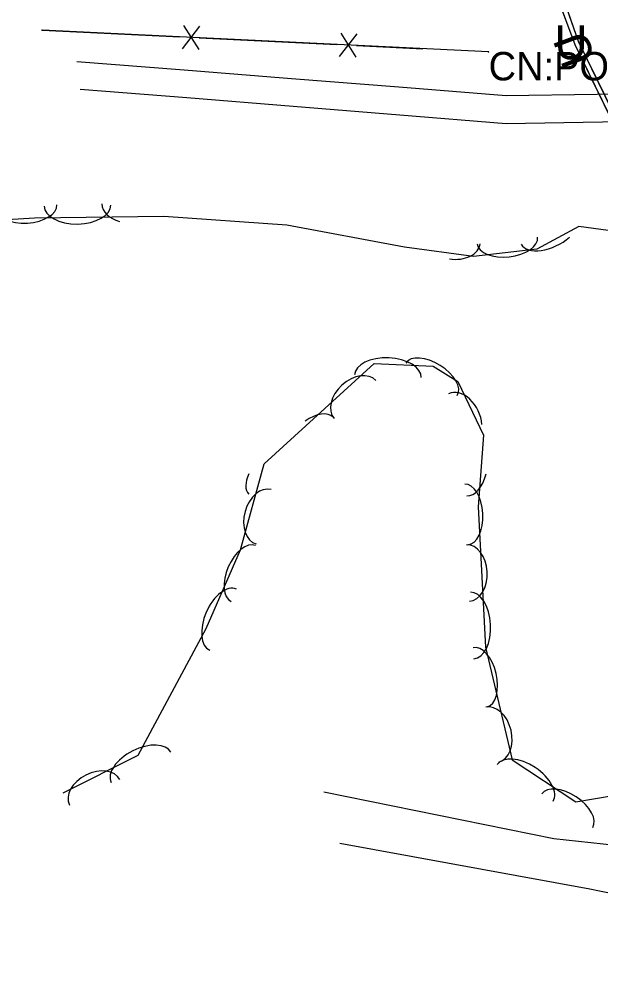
# Model space of a CAD drawing. Extents: x 954793 to 988390, y 1867850 to 1924428.
# Drawn here: x 960169.1 to 960271.4, y 1909500.6 to 1909669.6 of the extents above; entities that cross this region are included whole.
import ezdxf

# ---------------------------------------------------------------- set-up
doc = ezdxf.new("R2010")
doc.units = 0
for name, color, linetype in [('Default', 7, 'Continuous'), ('S_DITCHLINE', 7, 'Continuous'), ('S_DRIVEWAY', 7, 'Continuous'), ('S_FENCE', 7, 'Continuous'), ('S_FENCE_ANNOT', 7, 'Continuous'), ('S_FIBER_OPTIC_CABLE', 7, 'Continuous'), ('S_MSC_PT_SYM', 7, 'Continuous'), ('S_TREE', 7, 'Continuous'), ('S_UNDERGROUND_CABLE', 7, 'Continuous'), ('S_UTL_PT_SYM', 7, 'Continuous')]:
    doc.layers.add(name, color=color, linetype=linetype)

msp = doc.modelspace()

# ---------------------------------------------------------------- linework, layer by layer
at = {"layer": 'S_DITCHLINE'}
for points in [[(960179.25, 1909662.24), (960198.14, 1909660.74), (960217.02, 1909659.24), (960235.91, 1909657.74), (960254.8, 1909656.24), (960270.83, 1909656.5), (960286.87, 1909656.77), (960302.91, 1909657.03), (960318.94, 1909657.29)], [(960322.48, 1909652.35), (960305.56, 1909652.09), (960288.64, 1909651.82), (960271.72, 1909651.55), (960254.8, 1909651.28), (960236.06, 1909652.79), (960217.32, 1909654.3), (960198.58, 1909655.81), (960179.84, 1909657.32)]]:
    msp.add_lwpolyline(points, dxfattribs=at)
at = {"layer": 'S_DRIVEWAY'}
for points in [[(960222.71, 1909533.78), (960263.15, 1909525.6), (960282.72, 1909523.49), (960300.42, 1909521.85), (960318.95, 1909521.45), (960338.51, 1909521.43), (960358.97, 1909523.82), (960380.87, 1909528.64), (960405.18, 1909536.67), (960408.61, 1909538.1)], [(960225.51, 1909524.76), (960269.5, 1909516.75)]]:
    msp.add_lwpolyline(points, dxfattribs=at)
msp.add_ellipse((960307.71, 1909689.87), major_axis=(168.9, -59.36), ratio=0.990071, start_param=4.831947, end_param=5.146493, dxfattribs=at)
at = {"layer": 'S_FENCE'}
for p, q in [((960251.7, 1909663.89), (960173.13, 1909667.71)), ((960197.82, 1909664.46), (960200.89, 1909668.41)), ((960198.02, 1909668.55), (960200.69, 1909664.32)), ((960225.48, 1909663.11), (960228.55, 1909667.06)), ((960225.68, 1909667.2), (960228.35, 1909662.97))]:
    msp.add_line(p, q, dxfattribs=at)
for points in [[(960251.7, 1909663.89), (960173.13, 1909667.71)], [(960251.7, 1909663.89), (960173.13, 1909667.71)], [(960173.13, 1909667.71), (960197.36, 1909666.53)], [(960200.79, 1909666.36), (960225.02, 1909665.19)], [(960228.45, 1909665.02), (960240.14, 1909664.45)]]:
    msp.add_lwpolyline(points, dxfattribs=at)
at = {"layer": 'S_FIBER_OPTIC_CABLE'}
for p, q in [((960267.52, 1909665.76), (960240.55, 1909742.72)), ((960297.9, 1909603.46), (960267.52, 1909665.76))]:
    msp.add_line(p, q, dxfattribs=at)
msp.add_lwpolyline([(960520.73, 1909366.93), (960487.68, 1909419.99), (960460.78, 1909449.54), (960414.64, 1909479.84), (960397.28, 1909493.07), (960373.65, 1909530.36), (960357.36, 1909548.88), (960297.9, 1909603.46), (960267.52, 1909665.76), (960240.55, 1909742.72), (960216.92, 1909778.51), (960174.63, 1909853.71), (960140.66, 1909922.5), (960105.27, 1909990.97), (960080.2, 1910040.38), (960059.02, 1910084.11), (960053.85, 1910115.48), (960057.48, 1910130.6), (960077.89, 1910169.3), (960070.89, 1910207.26), (960057.81, 1910268.65), (960038.46, 1910358.08), (960020.91, 1910443.65), (960001.17, 1910526.82)], dxfattribs=at)
msp.add_lwpolyline([(960520.73, 1909366.93), (960487.68, 1909419.99), (960460.78, 1909449.54), (960414.64, 1909479.84), (960397.28, 1909493.07), (960373.65, 1909530.36), (960357.36, 1909548.88), (960297.9, 1909603.46), (960267.52, 1909665.76), (960240.55, 1909742.72), (960216.92, 1909778.51), (960174.63, 1909853.71), (960140.66, 1909922.5), (960105.27, 1909990.97), (960080.2, 1910040.38), (960059.02, 1910084.11), (960053.85, 1910115.48), (960057.48, 1910130.6), (960077.89, 1910169.3), (960070.89, 1910207.26), (960057.81, 1910268.65), (960038.46, 1910358.08), (960020.91, 1910443.65), (960001.17, 1910526.82)], dxfattribs=at)
at = {"layer": 'S_MSC_PT_SYM'}
for points in [[(960173.13, 1909667.71), (960173.13, 1909667.66), (960173.13, 1909667.71), (960173.18, 1909667.7), (960173.13, 1909667.71), (960173.13, 1909667.76), (960173.13, 1909667.71), (960173.08, 1909667.71)], [(960173.13, 1909667.71), (960173.13, 1909667.66), (960173.13, 1909667.71), (960173.18, 1909667.7), (960173.13, 1909667.71), (960173.13, 1909667.76), (960173.13, 1909667.71), (960173.08, 1909667.71)], [(960251.7, 1909663.89), (960251.7, 1909663.84), (960251.7, 1909663.89), (960251.75, 1909663.89), (960251.7, 1909663.89), (960251.7, 1909663.94), (960251.7, 1909663.89), (960251.65, 1909663.89)], [(960251.7, 1909663.89), (960251.7, 1909663.84), (960251.7, 1909663.89), (960251.75, 1909663.89), (960251.7, 1909663.89), (960251.7, 1909663.94), (960251.7, 1909663.89), (960251.65, 1909663.89)]]:
    msp.add_lwpolyline(points, close=True, dxfattribs=at)
for points in [[(960173.13, 1909667.71), (960173.13, 1909667.76), (960173.13, 1909667.71), (960173.08, 1909667.71), (960173.13, 1909667.71), (960173.13, 1909667.66), (960173.13, 1909667.71), (960173.18, 1909667.71)], [(960251.7, 1909663.89), (960251.7, 1909663.94), (960251.7, 1909663.89), (960251.65, 1909663.89), (960251.7, 1909663.89), (960251.7, 1909663.84), (960251.7, 1909663.89), (960251.75, 1909663.89)]]:
    msp.add_lwpolyline(points, dxfattribs=at)
at = {"layer": 'S_TREE'}
for points in [[(960316.03, 1909672.55), (960326.95, 1909660.77), (960335.66, 1909650.59), (960340.44, 1909640.61), (960339.53, 1909629.06), (960333.86, 1909622.38), (960324.76, 1909617.68), (960315.39, 1909617.26), (960300.73, 1909624.8), (960283.08, 1909631.11), (960267.55, 1909633.21), (960260.2, 1909629.19), (960249.03, 1909627.94), (960236.91, 1909629.59), (960216.18, 1909633.41), (960194.57, 1909634.96), (960171.79, 1909634.65), (960150.49, 1909633.39), (960136.02, 1909631.18), (960128.11, 1909631.53)], [(960176.87, 1909533.62), (960190.06, 1909540.24), (960201.99, 1909562.52), (960208.05, 1909576.37), (960212.22, 1909591.5), (960231.58, 1909609.1), (960241.93, 1909608.67), (960246.26, 1909605.96), (960250.78, 1909596.53), (960249.84, 1909583.89), (960251.14, 1909559.22), (960255.85, 1909539.41), (960267.05, 1909532.03), (960283.29, 1909534.78), (960299.37, 1909537.58), (960313.66, 1909526.06), (960326.67, 1909513.57), (960345.57, 1909499.01)]]:
    msp.add_lwpolyline(points, dxfattribs=at)
for centre, major_axis, ratio, start_param, end_param in [((960170.38, 1909636.69), (5.34, 0.32), 0.540699, 3.141593, 6.283185), ((960179.35, 1909636.87), (5.87, 0.08), 0.55008, 3.141593, 6.283185), ((960188.6, 1909637.26), (4.95, 0.07), 0.685311, 3.141593, 4.326127), ((960245.33, 1909630.85), (4.91, -0.67), 0.685311, 4.700474, 6.283185), ((960255.01, 1909630.74), (5.31, 0.59), 0.540699, 3.141593, 6.283185), ((960262.58, 1909632.91), (5.15, 2.82), 0.55008, 3.141593, 5.089249), ((960233.99, 1909606.88), (-5.86, 0.25), 0.55008, 3.141593, 6.283185), ((960241.66, 1909606.34), (-4.53, 2.84), 0.540699, 3.141593, 6.283185), ((960228.18, 1909602.8), (-3.67, -3.33), 0.685311, 3.141593, 6.283185), ((960246.8, 1909599.33), (-2.14, 4.47), 0.685311, 4.194509, 6.283185), ((960220.39, 1909596.06), (-3.96, -3.6), 0.540699, 3.141593, 4.482643), ((960213.83, 1909590.09), (-4.34, -3.95), 0.55008, 5.342976, 6.283185), ((960248.3, 1909591.69), (0.44, 5.85), 0.55008, 3.141593, 4.41125), ((960247.79, 1909582.58), (-0.28, 5.34), 0.540699, 3.141593, 6.283185), ((960212.12, 1909582.17), (-1.32, -4.78), 0.685311, 3.141593, 6.283185), ((960208.54, 1909572.19), (-2.14, -4.9), 0.540699, 3.141593, 6.283185), ((960248.07, 1909572.28), (-0.26, 4.95), 0.685311, 3.141593, 6.283185), ((960204.98, 1909564.07), (-2.35, -5.38), 0.55008, 3.141593, 6.283185), ((960248.81, 1909563.04), (-0.31, 5.86), 0.55008, 3.141593, 6.283185), ((960250.21, 1909553.94), (-1.24, 5.2), 0.540699, 3.141593, 6.283185), ((960252.34, 1909543.85), (-1.15, 4.82), 0.685311, 3.141593, 6.283185), ((960190.53, 1909538.11), (-5.24, -2.64), 0.55008, 3.141593, 6.283185), ((960258.13, 1909535.37), (-4.9, 3.23), 0.55008, 3.141593, 6.283185), ((960182.37, 1909533.71), (-4.43, -2.23), 0.685311, 3.141593, 6.283185), ((960265.54, 1909530.49), (-4.47, 2.94), 0.540699, 3.141593, 6.283185)]:
    msp.add_ellipse(centre, major_axis=major_axis, ratio=ratio, start_param=start_param, end_param=end_param, dxfattribs=at)
at = {"layer": 'S_UNDERGROUND_CABLE'}
for p, q in [((960266.94, 1909665.14), (960238.35, 1909741.42)), ((960297.38, 1909602.54), (960266.94, 1909665.14))]:
    msp.add_line(p, q, dxfattribs=at)
msp.add_lwpolyline([(960521.44, 1909367.02), (960488.5, 1909420.49), (960461.72, 1909450.46), (960415.35, 1909480.49), (960398.1, 1909493.6), (960374.55, 1909530.49), (960356.78, 1909548.2), (960297.38, 1909602.54), (960266.94, 1909665.14), (960238.35, 1909741.42), (960216.06, 1909778.21), (960174.91, 1909851.61), (960139.22, 1909922.21), (960104.69, 1909990.57), (960079.64, 1910040.16), (960058.44, 1910084.34), (960053.23, 1910115.34), (960056.81, 1910130.93), (960077.41, 1910169.59), (960070.07, 1910206.91), (960056.53, 1910268.54), (960037.56, 1910357.68), (960019.85, 1910443.66), (960000.27, 1910526.53)], dxfattribs=at)
msp.add_lwpolyline([(960521.44, 1909367.02), (960488.5, 1909420.49), (960461.72, 1909450.46), (960415.35, 1909480.49), (960398.1, 1909493.6), (960374.55, 1909530.49), (960356.78, 1909548.2), (960297.38, 1909602.54), (960266.94, 1909665.14), (960238.35, 1909741.42), (960216.06, 1909778.21), (960174.91, 1909851.61), (960139.22, 1909922.21), (960104.69, 1909990.57), (960079.64, 1910040.16), (960058.44, 1910084.34), (960053.23, 1910115.34), (960056.81, 1910130.93), (960077.41, 1910169.59), (960070.07, 1910206.91), (960056.53, 1910268.54), (960037.56, 1910357.68), (960019.85, 1910443.66), (960000.27, 1910526.53)], dxfattribs=at)
at = {"layer": 'S_UTL_PT_SYM'}
msp.add_lwpolyline([(960267.52, 1909665.76), (960267.47, 1909665.75), (960267.52, 1909665.76), (960267.53, 1909665.72), (960267.52, 1909665.76), (960267.56, 1909665.78), (960267.52, 1909665.76), (960267.5, 1909665.81)], close=True, dxfattribs=at)
msp.add_lwpolyline([(960267.52, 1909665.76), (960267.47, 1909665.75), (960267.52, 1909665.76), (960267.53, 1909665.72), (960267.52, 1909665.76), (960267.56, 1909665.78), (960267.52, 1909665.76), (960267.5, 1909665.81)], close=True, dxfattribs=at)
msp.add_lwpolyline([(960267.52, 1909665.76), (960267.52, 1909665.81), (960267.52, 1909665.76), (960267.47, 1909665.76), (960267.52, 1909665.76), (960267.52, 1909665.71), (960267.52, 1909665.76), (960267.57, 1909665.76)], dxfattribs=at)

# ---------------------------------------------------------------- texts
at = {"layer": 'Default'}
for rotation, p in [(360, (960263.31, 1909662.59)), (110.5421, (960270.59, 1909662.63))]:
    msp.add_text('U', height=6, rotation=rotation, dxfattribs=at).set_placement(p)
at = {"layer": 'S_FENCE_ANNOT'}
msp.add_text('CN:POOR 3.0 MESH 1BARB WD POST', height=5, dxfattribs=at).set_placement((960251.7, 1909658.89))

doc.saveas('drawing.dxf')
